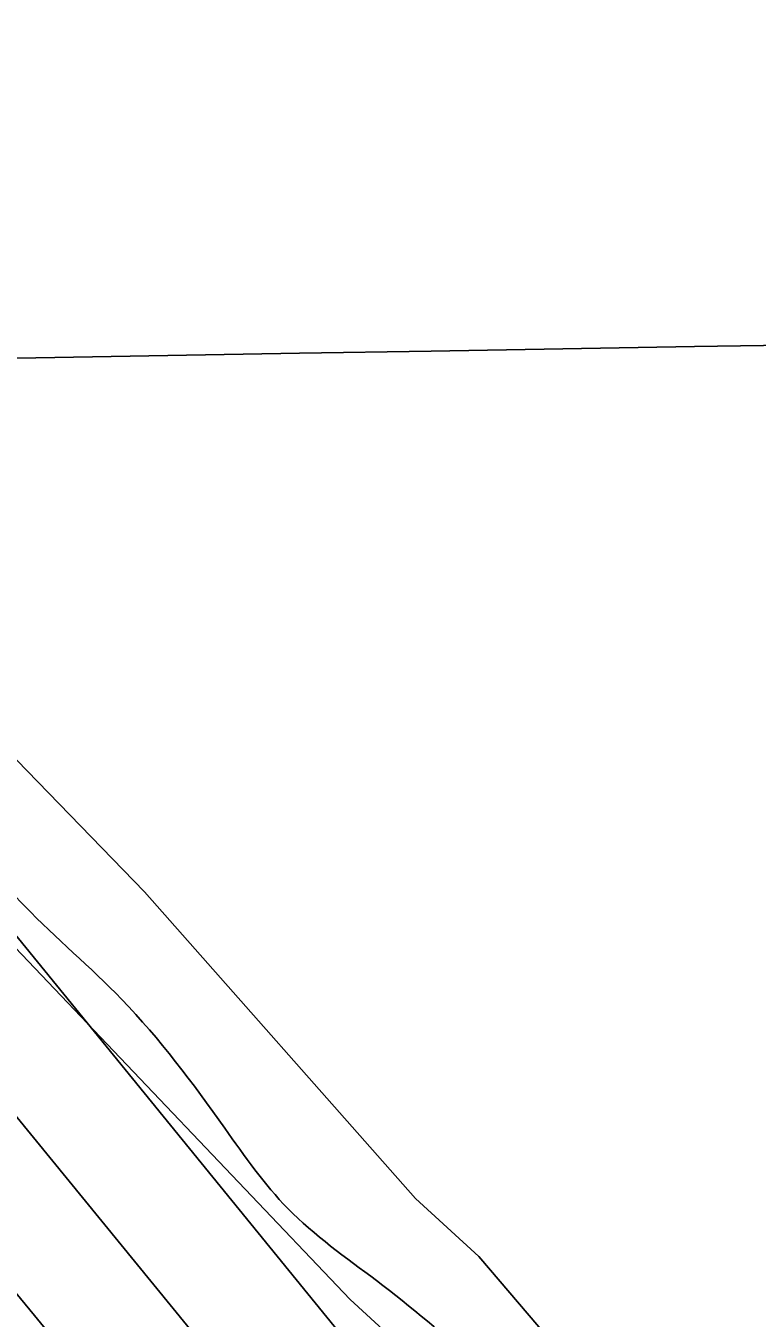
# Model space of a CAD drawing. Extents: x 3887375 to 3925618, y 296674 to 322633.
# Drawn here: x 3900339.2 to 3900454.4, y 308162.8 to 308366.5 of the extents above; entities that cross this region are included whole.
import ezdxf

# ---------------------------------------------------------------- set-up
doc = ezdxf.new("R2010")
doc.units = 0
for name, color, linetype in [('V-GRID-MAJR', 7, 'Continuous'), ('V-RIVR-EDGE', 7, 'Continuous'), ('V-RIVR-JETY', 7, 'Continuous'), ('V-TOPO-DPTH', 7, 'Continuous'), ('V-TOPO-MINR', 7, 'Continuous'), ('V-TOPO-WATR', 7, 'Continuous')]:
    doc.layers.add(name, color=color, linetype=linetype)

msp = doc.modelspace()

# ---------------------------------------------------------------- linework, layer by layer
at = {"layer": 'V-GRID-MAJR'}
msp.add_spline([(3891546.068, 308165.905), (3896856.111, 308255.118), (3902166.142, 308345.103), (3907476.16, 308435.86100000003), (3912786.164, 308527.391), (3918096.1550000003, 308619.693), (3923406.132, 308712.768), (3923406.133, 308712.768)], degree=3, dxfattribs=at)
at = {"layer": 'V-RIVR-EDGE'}
for points in [[(3894498.0452971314, 310522.4166602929), (3894530.032070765, 310496.11335461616), (3894553.7751328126, 310474.6867687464), (3894579.9415444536, 310451.31165643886), (3894614.827691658, 310419.1735788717), (3894633.236022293, 310400.67398554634), (3894662.7898397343, 310372.4341616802), (3894685.082014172, 310353.4393311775), (3894692.3508621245, 310347.10812128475), (3894709.7867307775, 310328.1252990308), (3894746.5889821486, 310285.29854543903), (3894785.8434029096, 310252.17839929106), (3894809.574456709, 310225.8955076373), (3894830.406136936, 310205.4473878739), (3894852.706717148, 310189.8519714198), (3894866.7455734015, 310171.8488160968), (3894915.1813438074, 310120.2518922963), (3894950.0566835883, 310083.7431395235), (3894971.372793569, 310062.80818835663), (3894998.9960969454, 310039.4294735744), (3895025.1649102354, 310017.0256224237), (3895052.785811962, 309992.6756464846), (3895092.9934815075, 309952.2686400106), (3895110.913779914, 309932.7989863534), (3895141.435256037, 309903.0998691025), (3895188.910572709, 309855.87602215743), (3895222.8194546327, 309821.31219334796), (3895255.7510712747, 309784.3226132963), (3895319.21617229, 309722.49022177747), (3895350.698102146, 309688.4180276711), (3895358.438170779, 309676.25805001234), (3895364.73455675, 309669.4436111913), (3895374.917188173, 309663.10519634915), (3895388.969253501, 309650.44397738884), (3895410.7673915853, 309628.0509336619), (3895448.536100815, 309583.27925610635), (3895480.515669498, 309554.06216695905), (3895503.761092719, 309527.78047613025), (3895533.8005407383, 309499.5394514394), (3895577.396816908, 309454.75336398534), (3895606.9482326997, 309425.5422789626), (3895653.45348904, 309378.80646424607), (3895685.917487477, 309349.1025436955), (3895719.8263694, 309314.53871488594), (3895749.3789860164, 309285.81326044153), (3895790.550711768, 309242.49006884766), (3895837.0559681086, 309195.7542541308), (3895863.687596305, 309164.12222116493), (3895900.019827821, 309127.6098659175), (3895944.0981320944, 309081.3656859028), (3895955.726847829, 309070.65299338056), (3895974.626813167, 309054.58035212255), (3896002.2549198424, 309033.1441596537), (3896032.777596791, 309003.93067298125), (3896062.8086390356, 308972.2902342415), (3896082.6654556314, 308950.3876243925), (3896119.4785144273, 308911.9315460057), (3896139.3413351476, 308892.4570890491), (3896151.960525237, 308889.5120841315), (3896163.1156186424, 308883.6568982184), (3896167.947907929, 308873.93227840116), (3896170.347241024, 308862.27114039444), (3896184.386097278, 308844.2679850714), (3896211.0261312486, 308816.0353661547), (3896224.1237469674, 308810.17537694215), (3896236.7309288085, 308802.3740662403), (3896249.80452803, 308786.8014654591), (3896255.6068776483, 308776.58881341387), (3896270.636208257, 308766.353345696), (3896280.3163975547, 308753.2173035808), (3896295.8169488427, 308737.15306809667), (3896375.273035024, 308661.19776258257), (3896425.1668979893, 308610.08286688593), (3896464.405708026, 308570.6495232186), (3896519.631900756, 308515.6363738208), (3896548.689280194, 308483.0270755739), (3896563.2197711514, 308467.45087231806), (3896597.6094803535, 308430.9433203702), (3896635.889037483, 308396.3686841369), (3896666.408111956, 308365.6983057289), (3896681.4230326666, 308349.6352710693), (3896712.431340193, 308320.42058357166), (3896746.3438245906, 308287.3136464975), (3896777.3569354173, 308260.04148131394), (3896801.578423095, 308235.6999111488), (3896820.467581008, 308215.25659468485), (3896842.757353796, 308195.29050302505), (3896851.4638802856, 308181.18560140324), (3896882.4637820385, 308148.5714998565), (3896918.8068209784, 308116.42981981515), (3896962.8959326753, 308074.55631500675), (3896997.759264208, 308033.19125644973), (3897029.2399932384, 307998.6334317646), (3897042.3183957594, 307985.0033532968), (3897083.4997281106, 307945.5652063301), (3897107.2283802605, 307918.31105351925), (3897123.206156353, 307898.84620316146), (3897130.0049844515, 307898.82939161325), (3897142.131339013, 307892.9718040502), (3897145.9899654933, 307882.27832472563), (3897149.854596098, 307874.0129982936), (3897162.932998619, 307860.38291982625), (3897188.6041730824, 307833.12396371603), (3897229.287866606, 307788.8307117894), (3897267.562620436, 307752.3135532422), (3897300.4954379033, 307715.8096037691), (3897334.4019181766, 307680.2745138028), (3897361.525181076, 307651.06943290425), (3897384.779010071, 307628.18715612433), (3897411.4166423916, 307598.9832760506), (3897445.8087532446, 307563.44698525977), (3897494.2565318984, 307516.70636724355), (3897543.1719287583, 307462.680089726), (3897584.8268834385, 307418.3844361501), (3897609.048371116, 307394.0428659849), (3897646.8326910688, 307355.58438594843), (3897678.806255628, 307323.93914390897), (3897715.145692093, 307290.3405721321), (3897751.9623533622, 307253.34138548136), (3897766.9748724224, 307236.30708966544), (3897837.6848048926, 307158.43087668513), (3897886.6002017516, 307104.4045991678), (3897935.9964258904, 307048.4345985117), (3897965.538235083, 307015.33846886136), (3898010.590202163, 306970.0631483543), (3898027.5356369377, 306949.1390046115), (3898044.9859154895, 306935.9837492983), (3898063.871470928, 306914.0835410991), (3898089.0462073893, 306882.45511060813), (3898117.1443339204, 306854.7045197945), (3898160.2333646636, 306801.178282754), (3898195.5919333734, 306763.6970679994), (3898235.7911971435, 306719.8906474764), (3898261.4647732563, 306693.6029525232), (3898297.295763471, 306650.77860058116), (3898332.6519305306, 306612.3261246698), (3898369.936210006, 306568.04127851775), (3898397.5354968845, 306534.94995216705), (3898422.230606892, 306505.7508753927), (3898462.8986896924, 306455.144425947), (3898495.342274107, 306417.18478556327), (3898521.965496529, 306382.15333854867), (3898601.3675455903, 306284.34465700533), (3898652.2206614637, 306228.37105387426), (3898693.3731740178, 306177.2777730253), (3898729.680188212, 306130.5671756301), (3898777.132689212, 306074.11634769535), (3898825.5480455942, 306014.2637040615), (3898848.788665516, 305986.03949091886), (3898903.9812351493, 305917.42868532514), (3898957.2456923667, 305854.65024997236), (3898984.350942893, 305818.16071039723), (3899049.7297464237, 305744.668381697), (3899107.844505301, 305679.449785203), (3899129.143803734, 305651.7160059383), (3899142.688623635, 305630.3146373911), (3899156.2406484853, 305611.82705231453), (3899175.1214006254, 305587.98432180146), (3899224.0259900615, 305529.58736907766), (3899255.9887471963, 305493.57145183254), (3899288.902351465, 305449.29741310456), (3899312.614192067, 305415.2444321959), (3899375.5528344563, 305336.9018018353), (3899410.9029973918, 305296.02117303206), (3899442.846541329, 305252.2351665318), (3899470.4278158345, 305211.85938150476), (3899531.4239359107, 305133.52155444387), (3899579.3476575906, 305071.24195874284), (3899616.143904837, 305025.987052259), (3899647.125794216, 304986.0884920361), (3899690.6968530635, 304931.10416243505), (3899729.4128069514, 304876.6174716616), (3899753.6210855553, 304846.93396513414), (3899770.555712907, 304821.6391461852), (3899817.4985668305, 304755.47690750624), (3899845.5606686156, 304713.1573993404), (3899868.2964447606, 304677.16429776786), (3899889.598144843, 304650.40177965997), (3899911.385475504, 304623.6380607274), (3899955.443365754, 304569.13816087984), (3899987.390512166, 304526.80904611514), (3900012.5628469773, 304494.20935446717), (3900025.6304420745, 304476.20860079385), (3900037.2375429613, 304456.7545578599), (3900061.9434603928, 304431.92615629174), (3900070.665597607, 304424.1344521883), (3900074.526625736, 304414.4122340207), (3900074.987038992, 304404.21279104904), (3900073.0289059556, 304397.9043968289), (3900071.5491985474, 304388.6810183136), (3900071.537190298, 304383.8247125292), (3900075.895857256, 304378.9575993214), (3900087.053352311, 304374.0736745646), (3900096.2647225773, 304367.7376613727), (3900108.3922779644, 304362.3657043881), (3900117.112013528, 304353.6027391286), (3900140.840665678, 304326.34858631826), (3900165.540578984, 304299.0920318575), (3900226.0678800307, 304227.55423371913), (3900277.874244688, 304164.2937702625), (3900319.980006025, 304105.91362908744), (3900352.4103813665, 304062.6120523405), (3900384.364732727, 304023.1967210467), (3900411.4735857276, 303988.1640732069), (3900438.0992098, 303954.10388734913), (3900462.7991231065, 303926.84733288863), (3900556.2436308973, 303812.4923877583), (3900597.885376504, 303762.8547978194), (3900633.707960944, 303716.6310318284), (3900652.585110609, 303691.33140958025), (3900701.959719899, 303626.6200585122), (3900774.567744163, 303530.77071083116), (3900849.124294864, 303437.34471274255), (3900903.3516074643, 303371.16446169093), (3900928.0503199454, 303343.4222766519), (3900948.8687910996, 303317.63222052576), (3901001.1703929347, 303258.2556008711), (3901038.9475079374, 303216.8833373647), (3901074.776096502, 303173.0877242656), (3901092.1951536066, 303147.3060739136), (3901171.599604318, 303050.46865352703), (3901205.0048432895, 303008.62156686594), (3901238.4136847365, 302968.23137194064), (3901274.736309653, 302927.8339720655), (3901303.3044560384, 302893.7689829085), (3901343.9833462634, 302847.53320866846), (3901366.7311306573, 302816.3964128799), (3901404.4962374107, 302770.16784358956), (3901454.3804937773, 302715.1679032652), (3901507.1761319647, 302659.1894968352), (3901551.728058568, 302608.08781021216), (3901584.6584743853, 302570.6125995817), (3901650.022868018, 302491.29270393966), (3901680.985544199, 302443.62405446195), (3901717.7565741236, 302388.1709058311), (3901785.5227025, 302298.16113334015), (3901789.545615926, 302293.30135994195)], [(3899720.0812400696, 308903.8115132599), (3899740.1226321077, 308885.6244463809), (3899773.9580024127, 308851.95469084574), (3899783.575984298, 308841.6223063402), (3899894.32560833, 308713.3222682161), (3899906.5931689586, 308698.6603699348), (3899913.882593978, 308688.00120773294), (3899923.5137320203, 308682.9893594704), (3899925.833244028, 308679.6582684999), (3899932.456779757, 308668.6682173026), (3899937.4217592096, 308659.3449449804), (3899946.698984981, 308645.6880475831), (3899955.981144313, 308634.0263512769), (3899969.9130170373, 308620.02540872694), (3899988.1563138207, 308601.3583075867), (3900005.729610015, 308580.6976498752), (3900023.2996171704, 308558.7068581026), (3900034.5679327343, 308543.38235957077), (3900057.4502535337, 308518.0530764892), (3900076.6886840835, 308498.3859080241), (3900099.901893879, 308472.3907356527), (3900117.8060790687, 308451.06418865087), (3900135.060820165, 308436.057422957), (3900142.686889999, 308427.06010607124), (3900156.2837624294, 308412.06238523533), (3900166.8985226, 308401.3950004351), (3900179.840195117, 308390.3893263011), (3900193.120156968, 308381.71056451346), (3900206.39682978, 308371.70166866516), (3900225.316705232, 308357.6883922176), (3900238.250155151, 308343.3573829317), (3900247.8574476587, 308328.70206272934), (3900258.4574071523, 308312.0490746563), (3900274.7038583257, 308292.7218400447), (3900286.9771747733, 308280.3876763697), (3900299.914735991, 308267.7193346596), (3900318.163788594, 308251.3799681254), (3900339.0550196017, 308227.71828617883), (3900354.3153818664, 308213.0489875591), (3900370.5593662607, 308192.7241524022), (3900380.5041258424, 308180.06321103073), (3900394.442576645, 308168.722536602), (3900410.038761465, 308155.382549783), (3900424.298234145, 308139.38558388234), (3900438.8877735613, 308122.3901951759), (3900461.098449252, 308094.4022884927), (3900478.6775012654, 308076.0693653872), (3900493.598751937, 308058.74062090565), (3900515.1542277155, 308034.7447609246), (3900532.399101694, 308015.74759304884), (3900544.984395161, 307995.0992692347), (3900559.9015345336, 307976.1078571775), (3900577.1381859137, 307953.7853541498), (3900589.7218348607, 307932.47196330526), (3900601.9959735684, 307920.4703331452), (3900619.5758478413, 307902.4699435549), (3900643.4516578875, 307875.47552611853), (3900664.0070663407, 307850.4845323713), (3900677.9315387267, 307833.49078818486), (3900699.8031028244, 307802.8434356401), (3900721.0202892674, 307776.52066331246), (3900742.909120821, 307752.8565145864), (3900759.1514606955, 307731.8666123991), (3900777.3816013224, 307707.8789750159), (3900804.5564342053, 307670.2352624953), (3900825.7637535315, 307639.9220879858), (3900850.616607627, 307604.61186589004), (3900867.5067470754, 307576.63711536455), (3900896.0141807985, 307539.98771435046), (3900920.880191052, 307509.9980284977), (3900942.098199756, 307484.0077896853), (3900966.6300319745, 307453.35385906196), (3900979.8820369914, 307433.36895775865), (3901011.041516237, 307393.38764351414), (3901033.916436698, 307365.0655587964), (3901055.792934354, 307336.4134073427), (3901073.363763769, 307314.7551490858), (3901116.1257366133, 307260.11358107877), (3901145.637348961, 307226.1219814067), (3901176.4708727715, 307188.8017575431), (3901198.0164814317, 307160.8154953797), (3901237.142786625, 307115.16137714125), (3901264.6715317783, 307086.1627137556), (3901293.5221883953, 307053.83542617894), (3901309.4385728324, 307035.5066143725), (3901320.0360655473, 307017.856025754), (3901353.8418344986, 306972.2150636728), (3901368.76144065, 306954.2212521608), (3901379.377023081, 306943.8864008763), (3901386.6730261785, 306935.8875067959), (3901394.951006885, 306921.56800914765), (3901409.865679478, 306901.5789965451), (3901432.413822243, 306875.5854686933), (3901444.6805606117, 306860.591036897), (3901469.238705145, 306840.5781787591), (3901496.435739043, 306811.9128711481), (3901520.31072683, 306784.5859201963), (3901536.876555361, 306759.93732708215), (3901550.1326716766, 306741.6150933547), (3901576.99799432, 306713.2831415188), (3901592.5810229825, 306694.62261845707), (3901646.310846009, 306637.62618127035), (3901677.4884149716, 306604.9606043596), (3901706.6724273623, 306572.96502803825), (3901723.912367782, 306551.972659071), (3901773.004811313, 306502.30347085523), (3901789.5879073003, 306484.6380815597), (3901810.815783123, 306462.6382449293)]]:
    msp.add_spline(points, degree=3, dxfattribs=at)
at = {"layer": 'V-RIVR-JETY'}
msp.add_lwpolyline([(3900565.667, 307991.465), (3900463.171, 308111.59), (3900429.043, 308147.004), (3900421.537, 308159.634), (3900410.595, 308172.5), (3900400.6070000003, 308181.673), (3900357.912, 308229.973), (3900284.061, 308306.179), (3900265.549, 308322.94800000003), (3900254.896, 308332.643), (3900248.557, 308331.799), (3900247.2320000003, 308315.925), (3900284.696, 308276.704), (3900390.291, 308165.727), (3900407.738, 308149.74), (3900423.598, 308134.006), (3900475.68, 308068.86100000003), (3900492.484, 308050.623)], dxfattribs=at)
at = {"layer": 'V-TOPO-DPTH'}
for points in [[(3900729.1281033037, 307687.37878997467), (3900675.5089749, 307753.0322762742), (3900621.962195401, 307818.744949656), (3900552.7620655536, 307903.8110033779), (3900533.8583419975, 307927.0258412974), (3900514.939590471, 307950.22841365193), (3900495.9982969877, 307973.41258765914), (3900477.0419755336, 307996.58449610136), (3900340.583428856, 308163.2239706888), (3900291.5501928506, 308222.76046409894), (3900242.2954446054, 308282.11207683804), (3900192.7084280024, 308341.18636857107), (3900142.899899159, 308400.0757796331), (3900076.1683782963, 308478.52603972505), (3900059.5205017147, 308498.0180564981), (3900042.820677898, 308517.4652834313), (3900026.042933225, 308536.84532560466), (3900009.213241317, 308556.1805779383), (3899922.786076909, 308655.0733319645), (3899862.98318062, 308724.0589760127), (3899803.5526816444, 308793.3613838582), (3899744.68077864, 308863.1389373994), (3899686.1812729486, 308933.23325473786), (3899549.140305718, 309098.7833688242)], [(3899549.140305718, 309098.7833688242), (3899686.1812729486, 308933.23325473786), (3899744.68077864, 308863.1389373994), (3899803.5526816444, 308793.3613838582), (3899862.98318062, 308724.0589760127), (3899922.786076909, 308655.0733319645), (3900009.213241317, 308556.1805779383), (3900026.042933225, 308536.84532560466), (3900042.820677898, 308517.4652834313), (3900059.5205017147, 308498.0180564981), (3900076.1683782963, 308478.52603972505), (3900142.899899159, 308400.0757796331), (3900192.7084280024, 308341.18636857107), (3900242.2954446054, 308282.11207683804), (3900291.5501928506, 308222.76046409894), (3900340.583428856, 308163.2239706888), (3900477.0419755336, 307996.58449610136), (3900495.9982969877, 307973.41258765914), (3900514.939590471, 307950.22841365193), (3900533.8583419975, 307927.0258412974), (3900552.7620655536, 307903.8110033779), (3900621.962195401, 307818.744949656), (3900675.5089749, 307753.0322762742), (3900729.1281033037, 307687.37878997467)], [(3900978.142171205, 307460.11188335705), (3900582.917794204, 307923.2126338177), (3900576.1158350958, 307931.21478648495), (3900569.3350724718, 307939.23478857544), (3900562.586104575, 307947.28156480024), (3900555.858333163, 307955.34619044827), (3900545.889152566, 307967.3445054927), (3900544.165060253, 307969.42598503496), (3900542.44522233, 307971.5109629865), (3900540.7317659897, 307973.6011885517), (3900539.0225640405, 307975.69491252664), (3900118.4545738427, 308492.48920708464), (3900111.499768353, 308500.99744153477), (3900104.520411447, 308509.48539860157), (3900097.504227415, 308517.94293959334), (3900090.463491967, 308526.38020320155), (3900083.382640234, 308534.78374609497), (3900076.272854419, 308543.1626078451), (3900069.11966748, 308551.50444788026), (3900061.9375464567, 308559.8216067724), (3899673.559773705, 309007.22432882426)]]:
    msp.add_lwpolyline(points, dxfattribs=at)
at = {"layer": 'V-TOPO-MINR'}
for points in [[(3900729.1281033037, 307687.37878997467), (3900675.5089749, 307753.0322762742), (3900621.962195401, 307818.744949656), (3900552.7620655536, 307903.8110033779), (3900533.8583419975, 307927.0258412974), (3900514.939590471, 307950.22841365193), (3900495.9982969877, 307973.41258765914), (3900477.0419755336, 307996.58449610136), (3900340.583428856, 308163.2239706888), (3900291.5501928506, 308222.76046409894), (3900242.2954446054, 308282.11207683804), (3900192.7084280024, 308341.18636857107), (3900142.899899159, 308400.0757796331), (3900076.1683782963, 308478.52603972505), (3900059.5205017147, 308498.0180564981), (3900042.820677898, 308517.4652834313), (3900026.042933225, 308536.84532560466), (3900009.213241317, 308556.1805779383), (3899922.786076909, 308655.0733319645), (3899862.98318062, 308724.0589760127), (3899803.5526816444, 308793.3613838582), (3899744.68077864, 308863.1389373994), (3899686.1812729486, 308933.23325473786), (3899549.140305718, 309098.7833688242)], [(3900922.1634797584, 307486.40896472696), (3900705.8848755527, 307746.0537050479), (3900676.2143808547, 307781.74300195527), (3900646.589614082, 307817.47014227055), (3900617.033439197, 307853.2540476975), (3900587.522992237, 307889.0757965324), (3900543.1362585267, 307943.06080499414), (3900535.858104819, 307951.9222258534), (3900528.5861246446, 307960.7887046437), (3900521.32340477, 307969.6627703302), (3900514.0668584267, 307978.54189394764), (3900231.8043727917, 308324.2869619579), (3900203.412224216, 308358.8885230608)]]:
    msp.add_lwpolyline(points, dxfattribs=at)
at = {"layer": 'V-TOPO-WATR'}
msp.add_lwpolyline([(3900978.142171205, 307460.11188335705), (3900582.917794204, 307923.2126338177), (3900576.1158350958, 307931.21478648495), (3900569.3350724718, 307939.23478857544), (3900562.586104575, 307947.28156480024), (3900555.858333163, 307955.34619044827), (3900545.889152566, 307967.3445054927), (3900544.165060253, 307969.42598503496), (3900542.44522233, 307971.5109629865), (3900540.7317659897, 307973.6011885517), (3900539.0225640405, 307975.69491252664), (3900118.4545738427, 308492.48920708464), (3900111.499768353, 308500.99744153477), (3900104.520411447, 308509.48539860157), (3900097.504227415, 308517.94293959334), (3900090.463491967, 308526.38020320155), (3900083.382640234, 308534.78374609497), (3900076.272854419, 308543.1626078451), (3900069.11966748, 308551.50444788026), (3900061.9375464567, 308559.8216067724), (3899673.559773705, 309007.22432882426)], dxfattribs=at)

doc.saveas('drawing.dxf')
